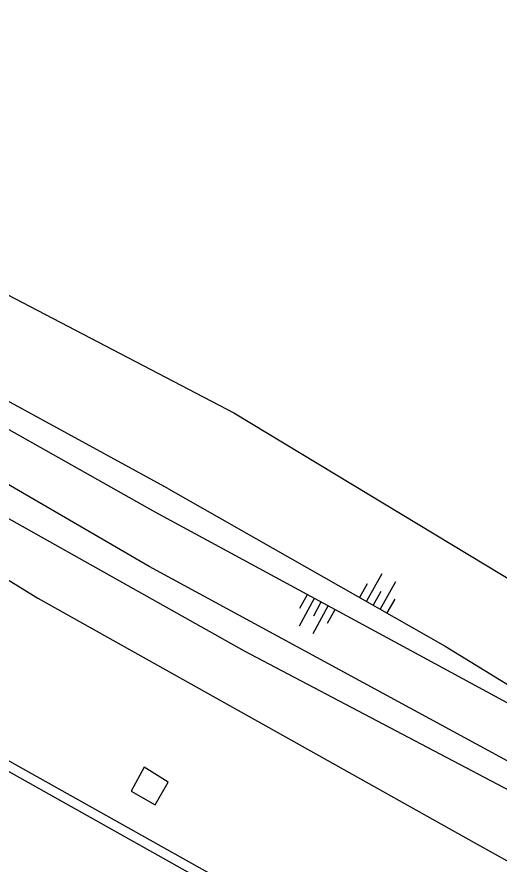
# Model space of a CAD drawing. Extents: x 126000 to 131009, y 393000 to 395500.
# Drawn here: x 127366.6 to 127397.2, y 394640.1 to 394693.9 of the extents above; entities that cross this region are included whole.
import ezdxf

# ---------------------------------------------------------------- set-up
doc = ezdxf.new("R2010")
doc.units = 0
for name, color, linetype in [('gg-knt-BGT kruinlijn', 7, 'Continuous'), ('gg-knt-bovenkant onderkant talud', 7, 'Continuous'), ('gg-kntw-bovenkant insteek waterloop', 7, 'Continuous'), ('gt-symb-talud symbool', 7, 'Continuous'), ('gx-grn-maaiveld', 7, 'Continuous')]:
    doc.layers.add(name, color=color, linetype=linetype)

# ---------------------------------------------------------------- blocks, each defined once
blk = doc.blocks.new('gt0-TALUD_1')
at = {"layer": 'gt-symb-talud symbool'}
for p, q in [((-1, -1), (-1, 0)), ((-0.5, -2), (-0.5, 0)), ((0, -1), (0, 0)), ((0.5, -2), (0.5, 0)), ((1, -1), (1, 0))]:
    blk.add_line(p, q, dxfattribs=at)

msp = doc.modelspace()

# ---------------------------------------------------------------- linework, layer by layer
at = {"layer": 'gg-knt-BGT kruinlijn'}
for points in [[(127151.76, 394817.23), (127169.516, 394801.905), (127179.883, 394794.482), (127192.47, 394785.479), (127211.963, 394769.753), (127244.208, 394745.532), (127256.264, 394737.329), (127280.552, 394721.405), (127296.848, 394710.253), (127320.634, 394693.994), (127336.296, 394684.439), (127357.517, 394672.548), (127375.408, 394662.48), (127413.721, 394641.715)], [(127376.278, 394663.937), (127343.875, 394681.623), (127326.427, 394691.53), (127314.634, 394699.384), (127277.304, 394724.796), (127261.127, 394735.237), (127246.359, 394745.116), (127235.854, 394752.824), (127219.103, 394766.664), (127193.587, 394786.39), (127179.447, 394796.358), (127169.842, 394803.199), (127156.776, 394814.346)], [(127376.278, 394663.937), (127393.824, 394653.949), (127398.873, 394650.857)]]:
    msp.add_lwpolyline(points, dxfattribs=at)
at = {"layer": 'gg-knt-bovenkant onderkant talud'}
for points in [[(127413.721, 394641.715), (127411.806, 394641.265), (127401.505, 394644.624), (127375.044, 394659), (127324.743, 394688.254), (127293.648, 394707.21), (127252.577, 394735.706), (127214.386, 394764.249), (127171.954, 394796.594), (127140.111, 394823.152), (127103.961, 394853.544), (127049.181, 394901.473), (127015.661, 394931.28), (126969.213, 394973.958), (126887.15, 395047.963), (126780.063, 395142.95), (126762.035, 395161.577), (126750.885, 395173.504)], [(127143.103, 394834.921), (127163.567, 394815.368), (127197.865, 394789.848), (127224.205, 394769.843), (127238.437, 394757.407), (127252.592, 394749.696), (127271.604, 394735.616), (127325.447, 394699.556), (127347.37, 394685.172), (127352.584, 394682.05), (127361.713, 394678.53), (127380.422, 394668.76)], [(127380.422, 394668.76), (127398.527, 394657.822), (127401.394, 394655.451)]]:
    msp.add_lwpolyline(points, dxfattribs=at)
at = {"layer": 'gg-kntw-bovenkant insteek waterloop'}
msp.add_lwpolyline([(127109.19, 394846.942), (127167.069, 394798.795), (127182.757, 394786.488), (127195.897, 394776.501), (127209.83, 394765.723), (127221.893, 394756.752), (127234.862, 394747.443), (127248.455, 394737.513), (127263.688, 394727.19), (127275.92, 394719.011), (127306.16, 394698.477), (127323.544, 394687.423), (127339.284, 394678.289), (127357.347, 394666.953), (127381.07, 394653.647), (127399.922, 394643.727), (127416.678, 394635.499)], dxfattribs=at)
at = {"layer": 'gx-grn-maaiveld'}
for points in [[(127315.393, 394689.391), (127325.642, 394683.068), (127347.964, 394669.323), (127367.975, 394656.998), (127395.857, 394641.364), (127415.033, 394630.696), (127427.468, 394624.537), (127451.622, 394611.694), (127479.866, 394598.567), (127512.866, 394583.566), (127553.183, 394566.845), (127588.831, 394553.248), (127611.238, 394545.241), (127619.295, 394542.495)], [(127307.221, 394682.292), (127322.17, 394672.94), (127342.702, 394660.384), (127363.166, 394648.301), (127383.853, 394636.741), (127404.89, 394625.345), (127425.712, 394614.412), (127447.041, 394603.742), (127468.401, 394593.361), (127489.706, 394583.485), (127512.202, 394573.519), (127533.764, 394564.315), (127555.764, 394555.391), (127577.893, 394546.741), (127600.748, 394538.367), (127623.251, 394530.508), (127637.383, 394525.769)], [(127636.852, 394525.151), (127622.98, 394529.82), (127600.521, 394537.667), (127577.649, 394546.084), (127555.469, 394554.723), (127533.501, 394563.605), (127511.88, 394572.93), (127489.449, 394582.908), (127468.101, 394592.781), (127446.773, 394603.216), (127425.461, 394613.873), (127404.579, 394624.815), (127383.527, 394636.211), (127362.853, 394647.801), (127342.3, 394659.878), (127321.916, 394672.21), (127306.666, 394681.81)], [(127373.892, 394644.738), (127375.43, 394643.875), (127376.241, 394645.307), (127374.733, 394646.253), (127373.892, 394644.738)]]:
    msp.add_lwpolyline(points, dxfattribs=at)

# ---------------------------------------------------------------- block references
at = {"layer": 'gt-symb-talud symbool'}
for p, xscale, yscale, rotation in [((127389.261, 394656.546), 1.0000929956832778, 1.0000929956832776, 150.33328479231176), ((127385.969, 394656.751), 1.000084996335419, 1.000084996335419, -28.48700713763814)]:
    msp.add_blockref('gt0-TALUD_1', p, dxfattribs=dict(at, xscale=xscale, yscale=yscale, rotation=rotation))

doc.saveas('drawing.dxf')
